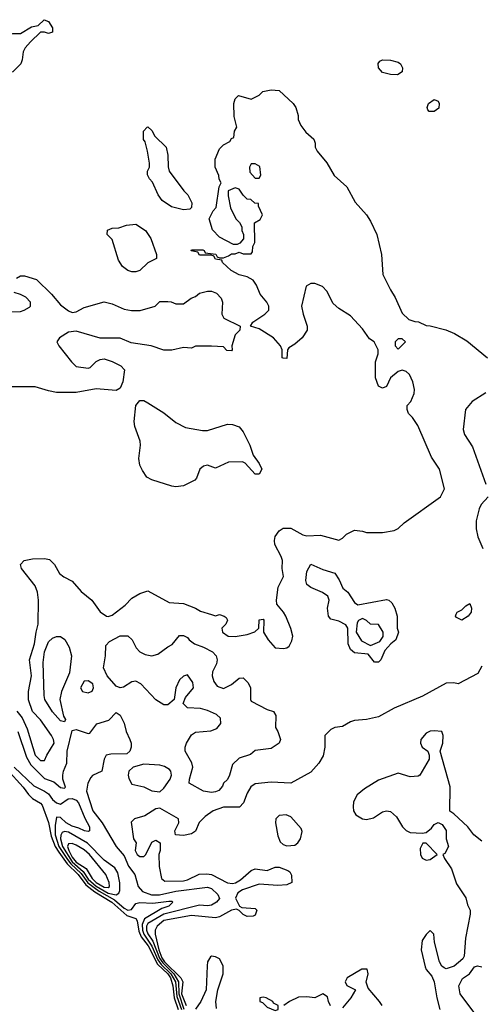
# Model space of a CAD drawing. Header units: inches. Extents: x 2380249 to 2585472, y 382747 to 546448.
# Tile 551 of 626: x 2544885 to 2547208, y 473497 to 478452. Entities that reach past the tile are written whole.
import ezdxf

# ---------------------------------------------------------------- set-up
doc = ezdxf.new("R2010")
doc.units = ezdxf.units.IN
doc.header["$MEASUREMENT"] = 0
doc.layers.add('C5447', color=7, linetype='Continuous')

msp = doc.modelspace()

# ---------------------------------------------------------------- linework, layer by layer
at = {"layer": 'C5447', "color": 4}
for points, elevation in [([(2545030, 478382), (2545010, 478388.7), (2544990, 478388), (2544939.8, 478340.2), (2544912, 478310), (2544902, 478290), (2544898, 478250), (2544891, 478230), (2544850, 478189.3), (2544830, 478186), (2544818, 478190), (2544807.2, 478207.2), (2544804.1, 478264.1), (2544789.4, 478290), (2544789.4, 478310), (2544809.6, 478370.3), (2544850, 478382.8), (2544890, 478382), (2544944, 478416), (2544978, 478422), (2545008.4, 478451.6), (2545030, 478442), (2545051, 478410), (2545051, 478389)], 16), ([(2546786.4, 478173.6), (2546750, 478175.1), (2546710, 478185.6), (2546689.7, 478210), (2546688.2, 478231.8), (2546696.6, 478243.4), (2546710, 478250.4), (2546750, 478247.7), (2546790, 478237.3), (2546801, 478230), (2546811, 478210), (2546810, 478188.7)], 16), ([(2546970, 477989), (2546946, 477990), (2546938, 477998), (2546935.3, 478010), (2546942, 478030), (2546970, 478050.8), (2546990, 478042), (2546994.8, 478030), (2546993.4, 478006.6)], 16), ([(2545710, 477495.3), (2545649.3, 477509.3), (2545602, 477542), (2545582, 477570), (2545553.6, 477633.6), (2545538, 477650), (2545528.4, 477671.6), (2545528, 477690), (2545538, 477710), (2545538, 477730), (2545528, 477790), (2545516.4, 477836.4), (2545508.8, 477848.9), (2545508, 477870), (2545508, 477890), (2545526, 477910), (2545530, 477912), (2545550, 477894), (2545564.7, 477864.7), (2545622, 477810), (2545631.3, 477770), (2545631.6, 477711.6), (2545638, 477690), (2545711, 477590), (2545730.8, 477570), (2545751.3, 477530), (2545750, 477506), (2545742, 477498)], 16), ([(2546070, 477726), (2546050, 477726), (2546042, 477710), (2546043.6, 477683.6), (2546070, 477654), (2546090, 477654), (2546098, 477670), (2546093.6, 477713.6)], 16), ([(2545450, 477182), (2545430, 477188.7), (2545402, 477210), (2545382, 477242), (2545350, 477346), (2545326, 477370), (2545327.3, 477392.7), (2545350, 477402), (2545383.6, 477403.6), (2545423.1, 477416.9), (2545470, 477422), (2545518, 477390), (2545544.7, 477350), (2545574, 477270), (2545574, 477250), (2545530, 477228), (2545490, 477188.7), (2545470, 477182)], 16), ([(2546810, 476846), (2546790, 476846), (2546774, 476830), (2546774, 476810), (2546790, 476794), (2546826, 476830)], 16), ([(2545830, 476384), (2545930, 476416.3), (2545955.2, 476415.2), (2545990, 476402.8), (2546010, 476378), (2546042.8, 476310), (2546059.8, 476259.8), (2546090, 476218), (2546102.8, 476190), (2546090, 476165.2), (2546070, 476165.2), (2546019.5, 476219.5), (2546006, 476226), (2545935.9, 476224.1), (2545870, 476195.3), (2545830, 476209), (2545810, 476205.2), (2545791, 476190), (2545774.8, 476145.2), (2545766.4, 476133.6), (2545710, 476106.6), (2545670, 476100.9), (2545650, 476103.7), (2545550, 476136), (2545525.2, 476150), (2545502.7, 476182.7), (2545489.6, 476210), (2545483.9, 476243.9), (2545493.6, 476310), (2545492, 476330), (2545464.9, 476404.9), (2545461.6, 476430), (2545469.6, 476510.4), (2545490, 476536), (2545510, 476534.8), (2545530, 476524), (2545610, 476473), (2545670, 476424), (2545719.8, 476399.8), (2545804.5, 476384.5)], 16), ([(2546587.1, 475507.1), (2546730, 475534), (2546742, 475530), (2546756.8, 475516.8), (2546772, 475490), (2546784.7, 475450), (2546784.7, 475390), (2546790.9, 475369.1), (2546778, 475330), (2546752, 475310), (2546722.8, 475277.2), (2546702, 475230), (2546690, 475218), (2546670, 475218), (2546639, 475259), (2546570, 475265.2), (2546550, 475282), (2546537.2, 475310), (2546535.3, 475390), (2546525.6, 475405.6), (2546490, 475425.2), (2546450, 475435.3), (2546439, 475450), (2546434, 475490), (2546442, 475530), (2546435.3, 475550), (2546409.4, 475569.4), (2546350, 475594), (2546329, 475610), (2546325.2, 475630), (2546330, 475674), (2546349.1, 475710.9), (2546410, 475684.7), (2546470, 475666), (2546493, 475633), (2546510.7, 475590.7), (2546536, 475570), (2546570, 475518)], 12), ([(2547110, 475429), (2547083.1, 475443.1), (2547078, 475450), (2547080.4, 475459.6), (2547086, 475470), (2547110, 475482), (2547130, 475502), (2547150, 475514), (2547158, 475490), (2547156, 475470), (2547142, 475450)], 12), ([(2546610, 475438), (2546590, 475428), (2546583.5, 475416.5), (2546578, 475370), (2546605.4, 475325.4), (2546650, 475302), (2546697.2, 475322.8), (2546713.2, 475346.8), (2546714, 475370), (2546690, 475408), (2546650, 475409), (2546630, 475428.7)], 12), ([(2545110, 474918), (2545090, 474924), (2545050, 474969.2), (2545012.3, 475030), (2545007.8, 475050), (2545004, 475216), (2545009.7, 475270), (2545030, 475320.7), (2545050, 475339.1), (2545070, 475347.3), (2545090, 475346.8), (2545112.3, 475332.3), (2545133.9, 475293.9), (2545145.3, 475250), (2545135.9, 475164.1), (2545094.9, 475070), (2545087.7, 475030), (2545106, 474946), (2545116, 474930)], 12), ([(2545910, 475086), (2545950, 475106), (2545990, 475138), (2546010, 475138.8), (2546035.2, 475115.2), (2546046.8, 475090), (2546046, 475030), (2546050, 475022), (2546130, 474981), (2546162, 474970), (2546174, 474950), (2546172, 474890), (2546184.7, 474870), (2546198, 474830), (2546191.3, 474810), (2546150, 474784), (2546070, 474774), (2546046.4, 474753.6), (2545990, 474735.3), (2545956.3, 474703.7), (2545940.7, 474650), (2545930, 474628.7), (2545911.3, 474610), (2545905.4, 474594.6), (2545887.1, 474572.9), (2545870, 474566.6), (2545850, 474562), (2545810, 474569.3), (2545738, 474610), (2545739, 474630), (2545756.2, 474690), (2545751.4, 474711.4), (2545718, 474770), (2545718, 474790), (2545723.7, 474810), (2545750, 474853.4), (2545770, 474865.5), (2545847.2, 474872.8), (2545876.2, 474883.8), (2545897.2, 474910), (2545896.2, 474936.2), (2545875.9, 474955.9), (2545830, 474976), (2545795.3, 474984.7), (2545730, 474989.3), (2545708, 475010), (2545720.2, 475039.8), (2545759, 475090), (2545756.5, 475116.5), (2545730, 475154), (2545710, 475148.7), (2545690, 475128.7), (2545670.8, 475090), (2545662, 475030), (2545630, 475004), (2545610, 475004), (2545570, 475029), (2545495.3, 475110), (2545470, 475122), (2545450, 475119), (2545407.1, 475092.9), (2545390, 475089), (2545370, 475097.2), (2545325.1, 475150), (2545307.3, 475190), (2545317, 475250), (2545318, 475302), (2545337.5, 475322.5), (2545390, 475350.8), (2545430, 475351), (2545450.7, 475330.7), (2545470.8, 475290), (2545490, 475270.8), (2545516.4, 475256.4), (2545550, 475250.4), (2545580.5, 475259.5), (2545630, 475296), (2545652.7, 475307.3), (2545690, 475352), (2545710, 475352), (2545730, 475342), (2545738, 475330), (2545764.7, 475310), (2545810, 475293.4), (2545856, 475270), (2545874, 475250), (2545878.8, 475230), (2545876, 475210), (2545854.8, 475170), (2545854, 475150), (2545861.1, 475121.1), (2545878.5, 475098.5)], 12), ([(2545230, 475124), (2545210, 475122), (2545191.3, 475090), (2545202, 475070), (2545230, 475064), (2545250, 475072), (2545257.2, 475090), (2545252.7, 475110)], 16), ([(2545510, 474705.1), (2545456, 474690), (2545434, 474670), (2545430.7, 474650), (2545433.7, 474633.7), (2545450, 474604.7), (2545510, 474590.7), (2545550, 474570.5), (2545590, 474565.5), (2545610, 474584), (2545641.6, 474630), (2545649.5, 474650), (2545646, 474670), (2545638.3, 474678.3), (2545613.3, 474693.3), (2545590, 474699.5)], 16), ([(2546226, 474450), (2546190, 474446.6), (2546173.4, 474430), (2546172.4, 474410), (2546184.6, 474344.6), (2546195.1, 474315.1), (2546210, 474301.3), (2546230, 474293.7), (2546270, 474297.6), (2546285.1, 474310), (2546298.4, 474330), (2546305.6, 474365.6), (2546301.2, 474381.2), (2546250, 474439.3)], 24), ([(2545110, 474366.6), (2545099, 474361), (2545091.4, 474348.6), (2545090.2, 474329.8), (2545100.1, 474290), (2545150, 474213.6), (2545204.8, 474164.8), (2545230, 474126.9), (2545270, 474090.6), (2545330, 474056.8), (2545370, 474047.3), (2545383.8, 474056.2), (2545388.3, 474070), (2545388.4, 474108.4), (2545378.9, 474158.9), (2545363.5, 474183.5), (2545310, 474222.6), (2545227.1, 474307.1), (2545130, 474362.4)], 12), ([(2545150, 474306.6), (2545130, 474303.7), (2545125.8, 474290), (2545133, 474270), (2545150, 474236.5), (2545170, 474212.7), (2545219.6, 474179.6), (2545249.6, 474130), (2545269.5, 474110), (2545310, 474086.1), (2545330, 474084.4), (2545337.4, 474090), (2545335.1, 474110), (2545318, 474150), (2545236, 474250), (2545210, 474273.3), (2545170, 474297.3)], 16), ([(2546930, 474308), (2546912.7, 474307.3), (2546899.6, 474280.4), (2546901, 474250), (2546910, 474232), (2546930, 474222), (2546950, 474224.7), (2546986, 474250)], 24), ([(2546110, 473533.2), (2546094, 473530), (2546094, 473510), (2546106, 473506), (2546130, 473482), (2546170, 473464.7), (2546186, 473470), (2546186, 473490), (2546162, 473502), (2546158, 473510), (2546126, 473530)], 24)]:
    msp.add_lwpolyline(points, close=True, dxfattribs=dict(at, elevation=elevation))
for points, elevation in [([(2544871.6, 474971.6), (2544898.3, 474938.3), (2544923.6, 474883.6), (2544963.1, 474750), (2544990, 474723), (2545010, 474722.8), (2545020.9, 474750), (2545058, 474810), (2545055.1, 474830), (2545045.2, 474850), (2544990, 474929), (2544949.6, 474969.6), (2544929.6, 475029.6), (2544929.5, 475070), (2544945.1, 475150), (2544934.5, 475230), (2544959.7, 475310), (2544967.6, 475370), (2544978.4, 475410), (2544979, 475530), (2544974, 475570), (2544963.2, 475603.2), (2544894, 475690), (2544889, 475710), (2544908, 475730), (2544950, 475738.8), (2545010, 475740.7), (2545034.9, 475734.9), (2545061, 475710), (2545085.2, 475665.2), (2545107.9, 475647.9), (2545150, 475626.8), (2545194, 475574), (2545247.3, 475530), (2545290, 475471), (2545322, 475450), (2545330, 475447.7), (2545350, 475454.8), (2545415.3, 475504.7), (2545450, 475541), (2545490, 475564.7), (2545530, 475578), (2545638, 475518), (2545710, 475513.4), (2545770, 475490.6), (2545795.2, 475475.2), (2545850, 475458), (2545870, 475452), (2545890, 475458), (2545914, 475450), (2545923.6, 475443.6), (2545931.3, 475430), (2545922, 475410), (2545902, 475390), (2545904.7, 475370), (2545934, 475350), (2545970, 475347.3), (2546030, 475358), (2546068.8, 475371.1), (2546088, 475390), (2546090, 475432), (2546110, 475434), (2546114, 475430), (2546111.3, 475370), (2546136, 475330), (2546170, 475291.3), (2546212.5, 475287.5), (2546230, 475291), (2546241.2, 475298.8), (2546254.8, 475325.2), (2546259.3, 475350), (2546250, 475388), (2546224, 475450), (2546213.2, 475470), (2546179, 475510), (2546177.2, 475530), (2546184.8, 475595.2), (2546212.7, 475650), (2546206, 475690), (2546206.6, 475730), (2546200.9, 475750), (2546169.5, 475810), (2546166.6, 475830), (2546170, 475851.3), (2546190, 475878.8), (2546210, 475893.4), (2546250, 475893.4), (2546310, 475858.8), (2546330, 475854.8), (2546398, 475858), (2546490, 475832), (2546510, 475842), (2546530, 475862), (2546570, 475882), (2546610, 475878), (2546630, 475871.3), (2546670, 475871), (2546710, 475871), (2546770, 475881), (2546790, 475891.3), (2546820.2, 475919.8), (2547002, 476050), (2547022, 476090), (2546997.2, 476190), (2546957.2, 476250), (2546888.7, 476410), (2546862, 476450), (2546842, 476470), (2546835.3, 476490), (2546835.3, 476510), (2546853.2, 476530), (2546869.3, 476570), (2546872.3, 476590), (2546862.7, 476630), (2546845.6, 476665.6), (2546830, 476682), (2546810, 476688.7), (2546790, 476682), (2546751.3, 476650), (2546730, 476606), (2546710, 476598), (2546690, 476608), (2546675.3, 476650), (2546675.3, 476730), (2546688, 476770), (2546688, 476790), (2546668, 476830), (2546645.6, 476845.6), (2546610, 476895.3), (2546550, 476962), (2546490, 476998), (2546463.1, 477023.1), (2546430, 477086), (2546408.7, 477108.7), (2546370, 477124), (2546350, 477124), (2546326, 477110), (2546302.8, 477010), (2546311, 476970), (2546331.3, 476910), (2546331.3, 476890), (2546306, 476850), (2546270, 476819), (2546239.6, 476800.4), (2546232, 476790), (2546230, 476746), (2546210, 476748), (2546206, 476750), (2546206, 476790), (2546198, 476810), (2546162, 476850), (2546090, 476895.3), (2546046, 476910), (2546058, 476930), (2546118, 476970), (2546138, 476990), (2546138, 477010), (2546128.7, 477030), (2546095.3, 477070), (2546076.4, 477116.4), (2546060.4, 477140.4), (2546030, 477158), (2545990, 477168), (2545949.1, 477189.1), (2545906, 477230), (2545902, 477242), (2545870, 477246), (2545862, 477262), (2545850, 477266), (2545790, 477266), (2545782, 477282), (2545748.4, 477288.4), (2545750, 477294), (2545807.3, 477292.7), (2545814, 477290), (2545818, 477278), (2545871.6, 477271.6), (2545878, 477258), (2545890, 477254), (2545910, 477254), (2545936.4, 477263.6), (2545950, 477274), (2545970, 477274), (2545990, 477282), (2546010, 477274), (2546050, 477274), (2546056.4, 477283.6), (2546058, 477310), (2546068, 477330), (2546066, 477430), (2546094.6, 477445.4), (2546106, 477470), (2546086, 477514), (2546086, 477526), (2546068.4, 477528.4), (2546047.3, 477547.3), (2546028.8, 477548.9), (2546008.8, 477568.9), (2545990, 477598), (2545970, 477606), (2545934, 477590), (2545934, 477566), (2545945.4, 477505.4), (2545972, 477450), (2545991.3, 477431.3), (2546002, 477410), (2546002, 477390), (2546012, 477370), (2546011.6, 477348.4), (2545992.7, 477327.3), (2545979.6, 477320.4), (2545960.4, 477320.4), (2545890, 477358), (2545854.6, 477394.6), (2545838, 477450), (2545858, 477490), (2545874, 477506), (2545888, 477610), (2545898, 477630), (2545888.4, 477648.4), (2545887.3, 477667.3), (2545868, 477710), (2545868, 477750), (2545890, 477802), (2545910, 477822), (2545942, 477838), (2545950, 477854), (2545962, 477858), (2545966, 477890), (2545978, 477910), (2545964.7, 477964.7), (2545962, 478030), (2545970, 478054), (2545986, 478070), (2546050, 478052), (2546090, 478072), (2546109.2, 478090.8), (2546150, 478098.8), (2546190, 478096), (2546261, 478030), (2546274.8, 478010), (2546286, 477970), (2546286.8, 477950), (2546299.8, 477919.8), (2546325.2, 477885.2), (2546364.7, 477850), (2546370.9, 477830.9), (2546371, 477810), (2546381, 477790), (2546430, 477731.3), (2546468, 477668), (2546531, 477610), (2546573.2, 477533.2), (2546630.4, 477470.4), (2546650, 477438), (2546682.8, 477370), (2546706, 477270), (2546712, 477170), (2546750, 477092), (2546774.4, 477054.4), (2546810, 476974), (2546843.6, 476943.6), (2546872.7, 476932.7), (2546891.6, 476931.6), (2546930, 476912), (2546950, 476911.3), (2547028.8, 476891.1), (2547073.2, 476873.2), (2547135.2, 476835.2), (2547238, 476750)], 16), ([(2544868.8, 477151.1), (2544890, 477162), (2544910, 477162), (2544970, 477144.7), (2545044.7, 477070), (2545090, 477016), (2545130, 476986), (2545150, 476978), (2545170, 476981), (2545210, 477002.8), (2545310, 477031.3), (2545350, 477021), (2545410, 476994.8), (2545447.5, 476987.5), (2545492.1, 476987.9), (2545566, 477010), (2545590, 477034), (2545630, 477034), (2545648, 477032), (2545670, 477022), (2545710, 477022), (2545748, 477050), (2545770, 477058), (2545790, 477076), (2545830, 477086), (2545850, 477084.7), (2545875.3, 477075.3), (2545898, 477050), (2545904.7, 477030), (2545902, 476970), (2545912, 476950), (2545994, 476910), (2545992, 476890), (2545970, 476866), (2545952, 476810), (2545954, 476790), (2545950, 476786), (2545927.3, 476787.3), (2545910, 476806), (2545850, 476808), (2545770, 476808), (2545750, 476798), (2545710, 476802), (2545650, 476788), (2545610, 476788), (2545546, 476810), (2545445.2, 476825.2), (2545390, 476848.7), (2545289.3, 476849.3), (2545170, 476884), (2545130, 476879), (2545084.7, 476850), (2545072, 476830), (2545082, 476810), (2545146, 476730), (2545170, 476706.8), (2545230, 476698), (2545239, 476701), (2545270, 476732), (2545290, 476742), (2545310, 476744.7), (2545350, 476732), (2545394, 476710), (2545412, 476690), (2545404.7, 476630), (2545390, 476598), (2545370, 476586), (2545270, 476594), (2545170, 476576.2), (2545070, 476576.3), (2545030, 476583.5), (2544963.8, 476603.8), (2544843.3, 476603.3)], 16), ([(2544830, 476980.7), (2544890, 476982.8), (2544908, 476990), (2544935.1, 477004.9), (2544939, 477010), (2544939, 477030), (2544915.5, 477055.5), (2544890, 477069), (2544858, 477078)], 16), ([(2547230, 476574), (2547161, 476530), (2547127.3, 476490), (2547116.3, 476390), (2547123.4, 476363.4), (2547162.5, 476302.5), (2547230, 476114)], 16), ([(2547242, 476050), (2547207.5, 476012.5), (2547196, 475990), (2547181, 475930), (2547181, 475890), (2547190.8, 475850), (2547216, 475790)], 16), ([(2547210, 475198), (2547190, 475162), (2547090.6, 475109.4), (2547070, 475114), (2547030, 475113.2), (2546912.3, 475047.7), (2546770, 474986.6), (2546690, 474942.7), (2546630, 474929.3), (2546570, 474925.2), (2546550, 474919), (2546510, 474895.3), (2546470, 474889), (2546450, 474879), (2546421, 474850), (2546420.7, 474790), (2546412.8, 474747.2), (2546390.8, 474710), (2546350, 474665.2), (2546250, 474609.4), (2546150, 474615.1), (2546070, 474606), (2546048.6, 474591.5), (2546030, 474559), (2546010.4, 474510), (2545991.5, 474488.5), (2545910, 474488.2), (2545858.8, 474470), (2545818, 474442), (2545788, 474412), (2545770, 474368), (2545750, 474354), (2545710, 474346), (2545669.3, 474349.3), (2545665.2, 474370), (2545685.2, 474410), (2545684, 474430), (2545590, 474482.9), (2545570, 474480.7), (2545514.6, 474445.4), (2545462, 474430), (2545446, 474414), (2545458, 474330), (2545471.3, 474310), (2545466, 474270), (2545476, 474250), (2545490, 474240.7), (2545510, 474241), (2545519, 474250), (2545550, 474312), (2545570, 474322), (2545592, 474310), (2545591.2, 474271.1), (2545584.7, 474250), (2545586.8, 474190), (2545598, 474130), (2545616, 474116), (2545710, 474118.4), (2545730, 474123.1), (2545788.3, 474151.7), (2545826.2, 474153.8), (2545850, 474150.3), (2545930, 474108.4), (2545955.6, 474104.4), (2545971.7, 474108.3), (2545996.6, 474123.4), (2546049, 474170), (2546070, 474179.1), (2546130, 474170.6), (2546170, 474187.3), (2546190, 474187.3), (2546234, 474170), (2546243.6, 474163.6), (2546252.7, 474147.3), (2546254, 474110), (2546230, 474098), (2546184.7, 474095.3), (2546090, 474100.7), (2546006.6, 474073.4), (2545982.6, 474057.4), (2545970.6, 474030), (2545990.8, 473990.8), (2546003.6, 473983.6), (2546070, 473978), (2546078, 473970), (2546070, 473946), (2546059.6, 473940.4), (2546030, 473938), (2546010, 473949), (2545990, 473969), (2545975.3, 473975.3), (2545950, 473969.6), (2545890, 473937.4), (2545870, 473932.4), (2545750, 473944.4), (2545610, 473918), (2545577.4, 473890), (2545566, 473870), (2545566.4, 473850), (2545584.4, 473770), (2545599.7, 473730), (2545614, 473710), (2545695.2, 473630), (2545706.5, 473610), (2545698.8, 473550), (2545722.3, 473490)], 16), ([(2544876.1, 474870), (2544919.7, 474739.7), (2544941.8, 474701.8), (2545010, 474632.4), (2545056.2, 474616.2), (2545090, 474587.3), (2545110, 474584), (2545116, 474590), (2545102.7, 474630), (2545102, 474650), (2545105.1, 474670), (2545121.6, 474710), (2545124.7, 474770), (2545150, 474874), (2545170, 474878.8), (2545230, 474858.8), (2545238.6, 474861.4), (2545272.7, 474907.3), (2545333.8, 474926.2), (2545370, 474964.7), (2545390, 474951), (2545410, 474911.3), (2545421.6, 474870), (2545439.5, 474830), (2545446.4, 474810), (2545446.4, 474790), (2545439.1, 474770), (2545423.4, 474756.6), (2545343.8, 474756.2), (2545321, 474750), (2545310.5, 474729.5), (2545298.8, 474670), (2545252, 474648), (2545242.8, 474637.3), (2545228.4, 474610), (2545221.3, 474570), (2545253.1, 474470), (2545300.4, 474410), (2545370.4, 474290), (2545410, 474244), (2545432.3, 474192.3), (2545464.9, 474150), (2545481.6, 474090), (2545503.7, 474063.7), (2545548.3, 474048.3), (2545588.1, 474048.1), (2545670, 474065.4), (2545830, 474085.5), (2545850, 474079.1), (2545882.8, 474050), (2545890, 474028.7), (2545876, 474010), (2545850, 473996), (2545830, 473992), (2545790, 473995.6), (2545610, 473949.9), (2545530, 473902.7), (2545522.8, 473890), (2545522.9, 473870), (2545530, 473851.7), (2545555, 473815), (2545588.3, 473728.3), (2545604.8, 473704.8), (2545660.3, 473650), (2545684.9, 473610), (2545685.6, 473550), (2545711.5, 473471.5)], 12), ([(2547210, 474318), (2547169.4, 474349.4), (2547139.3, 474390), (2547070, 474455.3), (2547049.1, 474469.1), (2547051.2, 474591.1), (2547001.2, 474770), (2547013.6, 474810), (2547015.6, 474850), (2547009.4, 474869.4), (2546970, 474873.6), (2546950, 474871.6), (2546930, 474860.9), (2546904, 474830), (2546901, 474810), (2546910.8, 474790.8), (2546938, 474770), (2546946, 474750), (2546946, 474730), (2546898, 474650), (2546890, 474644), (2546850, 474641.2), (2546790, 474659.3), (2546690, 474624.7), (2546619.7, 474580.3), (2546582.4, 474550), (2546564.6, 474515.4), (2546562.4, 474490), (2546564.9, 474470), (2546577.1, 474450), (2546610, 474430.3), (2546630, 474427), (2546664.4, 474435.6), (2546710, 474465.5), (2546730, 474470.6), (2546750, 474466.8), (2546780.5, 474440.5), (2546810.6, 474390.6), (2546830, 474371.3), (2546850, 474361), (2546910, 474358), (2546930, 474362), (2546956.5, 474383.5), (2546970, 474402), (2546990, 474411.3), (2547010, 474402), (2547030, 474372), (2547031, 474330), (2547042, 474290), (2547023.6, 474256.4), (2547014, 474250), (2547022, 474230), (2547058, 474178), (2547082.4, 474102.4), (2547130, 474032), (2547138, 473998), (2547150.8, 473970), (2547150.8, 473950), (2547127.7, 473830), (2547121, 473739), (2547114.8, 473725.2), (2547070.9, 473689.1), (2547030, 473675.3), (2547020.2, 473680.2), (2547009.1, 473689.1), (2546997.2, 473710), (2546972.7, 473810), (2546968, 473850), (2546950, 473868), (2546930, 473848.7), (2546910, 473818), (2546905.5, 473770), (2546924.5, 473684.5), (2546930, 473672), (2546959.1, 473639.1), (2546970.6, 473610.6), (2546983, 473530), (2546999.1, 473470)], 24), ([(2544857.1, 474690), (2544956.1, 474596.1), (2545010.7, 474570), (2545030, 474555.5), (2545050, 474527.7), (2545070, 474510.5), (2545090, 474504), (2545129, 474531), (2545150, 474533.1), (2545170, 474524.4), (2545181.1, 474510), (2545213, 474433), (2545236.3, 474390), (2545236, 474370), (2545230, 474366.6), (2545210.5, 474369.5), (2545183.3, 474383.3), (2545150, 474392.8), (2545118.4, 474410), (2545090, 474437.2), (2545070, 474439), (2545063.6, 474396.4), (2545064.4, 474350), (2545082.4, 474290), (2545125.5, 474225.5), (2545143.1, 474203.1), (2545194.7, 474154.7), (2545228.1, 474108.1), (2545285.5, 474065.5), (2545362.1, 474022.1), (2545410, 473980.9), (2545430, 473970.2), (2545446.9, 473973.1), (2545470, 474003.7), (2545490, 474009), (2545554.3, 474005.7), (2545636, 474016), (2545650, 474014.9), (2545655.5, 474010), (2545636.3, 473990), (2545600.7, 473979.3), (2545512.9, 473927.1), (2545501.2, 473898.8), (2545502.2, 473870), (2545510.1, 473850), (2545550, 473789.4), (2545580.7, 473720.7), (2545597.4, 473697.4), (2545645.5, 473650), (2545668.8, 473610), (2545676.4, 473536.4), (2545698.6, 473470)], 8), ([(2544820.8, 474680.8), (2544902.4, 474590), (2544930, 474552), (2544950, 474531.8), (2544989.2, 474509.2), (2544999, 474499), (2545030.8, 474410.8), (2545042.8, 474342.8), (2545063.8, 474290), (2545082.4, 474262.4), (2545124.1, 474204.1), (2545179.3, 474150), (2545217.9, 474097.9), (2545263.1, 474063.1), (2545349.3, 474010), (2545424, 473944), (2545470, 473928.7), (2545476.8, 473916.8), (2545484.1, 473864.1), (2545496.5, 473836.5), (2545530.9, 473790.9), (2545578.8, 473698.8), (2545630.1, 473650), (2545643.4, 473630), (2545656.2, 473590), (2545662.8, 473530), (2545683.1, 473470)], 4), ([(2545875.1, 473475.1), (2545872.8, 473510), (2545882, 473570), (2545909.5, 473650), (2545909.4, 473690), (2545890, 473725.2), (2545870, 473735.1), (2545850, 473739.3), (2545844.9, 473735.1), (2545830.7, 473710), (2545827.7, 473690), (2545823.8, 473570), (2545797.1, 473510), (2545770, 473471.8)], 24), ([(2546709.6, 473490), (2546696.2, 473510), (2546638, 473578), (2546628.7, 473608.7), (2546639, 473650), (2546632.9, 473672.9), (2546607.1, 473672.9), (2546532, 473630), (2546522, 473610), (2546531.6, 473591.6), (2546574, 473570), (2546551, 473530), (2546510, 473479)], 24), ([(2547174.5, 473450), (2547100.9, 473550), (2547094, 473590), (2547113.6, 473626.4), (2547148.7, 473650), (2547174, 473686), (2547189.2, 473690.8), (2547210, 473686)], 24), ([(2546448.8, 473488.9), (2546438, 473510), (2546434, 473534), (2546410, 473548.7), (2546370, 473528.7), (2546330, 473534), (2546287.5, 473532.5), (2546242, 473510), (2546214, 473490)], 24)]:
    msp.add_lwpolyline(points, dxfattribs=dict(at, elevation=elevation))

doc.saveas('drawing.dxf')
